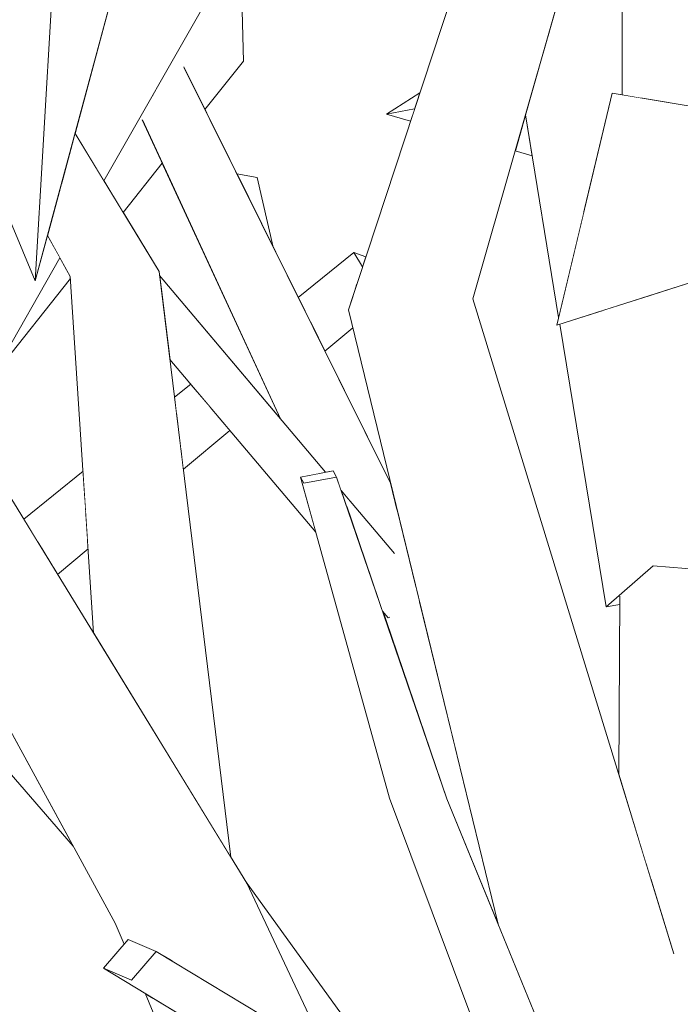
# Model space of a CAD drawing. Extents: x -289599 to -184549, y 66678 to 295474.
# Tile 279 of 656: x -263702 to -263645, y 71986 to 72071. Entities that reach past the tile are written whole.
import ezdxf

# ---------------------------------------------------------------- set-up
doc = ezdxf.new("R2010")
doc.units = 0
doc.header["$MEASUREMENT"] = 0
doc.linetypes.add('Wipeout_Contour', pattern=[1000, 0, -1000])
doc.layers.add('arch drzewa', color=8, linetype='Continuous')
doc.layers.add('arch drzewa_Nr_Pióra__4', color=8, linetype='Continuous', lineweight=9)

msp = doc.modelspace()

# ---------------------------------------------------------------- wipeouts: each hides what was drawn before it
at = {"color": 254, "linetype": 'Wipeout_Contour', "lineweight": 0, "ltscale": 1282225.363263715}
msp.add_wipeout([(-263644.902, 72085.694), (-263648.575, 72086.839), (-263648.314, 72064.423), (-263642.8, 72063.503)], dxfattribs=at).dxf.layer = 'arch drzewa'
at = {"color": 254, "linetype": 'Wipeout_Contour', "lineweight": 0, "ltscale": 1282476.393260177}
msp.add_wipeout([(-263741.5, 72049.632), (-263697.758, 71999.345), (-263710.206, 72022.162), (-263740.128, 72049.508)], dxfattribs=at).dxf.layer = 'arch drzewa'
at = {"color": 254, "linetype": 'Wipeout_Contour', "lineweight": 0, "ltscale": 1923250.236542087}
msp.add_wipeout([(-263641.851, 72049.109), (-263647.228, 72047.386), (-263645.547, 72032.965), (-263642.432, 72023.34), (-263644.389, 72023.036), (-263639.47, 71980.86)], dxfattribs=at).dxf.layer = 'arch drzewa'
at = {"color": 254, "linetype": 'Wipeout_Contour', "lineweight": 0, "ltscale": 1282202.520286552}
msp.add_wipeout([(-263668.952, 72002.316), (-263670.248, 72003.528), (-263656.571, 71969.706), (-263655.933, 71969.321)], dxfattribs=at).dxf.layer = 'arch drzewa'
at = {"color": 254, "linetype": 'Wipeout_Contour', "lineweight": 0, "ltscale": 1282321.613186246}
msp.add_wipeout([(-263690.535, 71990.19), (-263692.981, 71991.241), (-263695.141, 71988.74), (-263692.695, 71987.688)], dxfattribs=at).dxf.layer = 'arch drzewa'

# ---------------------------------------------------------------- next in the draw order: wipeouts: each hides what was drawn before it
at = {"color": 254, "linetype": 'Wipeout_Contour', "lineweight": 0, "ltscale": 1282235.970504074}
msp.add_wipeout([(-263648.936, 72086.952), (-263648.414, 72064.439), (-263648.314, 72064.423), (-263648.575, 72086.839)], dxfattribs=at).dxf.layer = 'arch drzewa'
at = {"color": 254, "linetype": 'Wipeout_Contour', "lineweight": 0, "ltscale": 1282196.370349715}
msp.add_wipeout([(-263648.105, 72047.105), (-263648.018, 72040.062), (-263645.547, 72032.965), (-263647.228, 72047.386)], dxfattribs=at).dxf.layer = 'arch drzewa'
at = {"color": 254, "linetype": 'Wipeout_Contour', "lineweight": 0, "ltscale": 2564287.823713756}
msp.add_wipeout([(-263644.389, 72023.036), (-263647.801, 72022.597), (-263647.476, 71996.392), (-263645.587, 71990.242), (-263647.052, 71985.132), (-263647.307, 71982.799), (-263647.285, 71981.06), (-263639.47, 71980.86)], dxfattribs=at).dxf.layer = 'arch drzewa'
at = {"color": 254, "linetype": 'Wipeout_Contour', "lineweight": 0, "ltscale": 961644.500887}
msp.add_wipeout([(-263656.571, 71969.706), (-263670.248, 72003.528), (-263657.897, 71970.506)], dxfattribs=at).dxf.layer = 'arch drzewa'

# ---------------------------------------------------------------- next in the draw order: wipeouts: each hides what was drawn before it
at = {"color": 254, "linetype": 'Wipeout_Contour', "lineweight": 0, "ltscale": 1282238.435359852}
msp.add_wipeout([(-263650.004, 72064.705), (-263648.414, 72064.439), (-263648.936, 72086.952), (-263649.975, 72087.276)], dxfattribs=at).dxf.layer = 'arch drzewa'
at = {"color": 254, "linetype": 'Wipeout_Contour', "lineweight": 0, "ltscale": 961653.265333}
msp.add_wipeout([(-263648.7, 72046.915), (-263648.018, 72040.062), (-263648.105, 72047.105)], dxfattribs=at).dxf.layer = 'arch drzewa'
at = {"color": 254, "linetype": 'Wipeout_Contour', "lineweight": 0, "ltscale": 1282168.272060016}
msp.add_wipeout([(-263647.801, 72022.597), (-263648.787, 72021.848), (-263647.901, 71997.775), (-263647.476, 71996.392)], dxfattribs=at).dxf.layer = 'arch drzewa'

# ---------------------------------------------------------------- next in the draw order: wipeouts: each hides what was drawn before it
at = {"color": 254, "linetype": 'Wipeout_Contour', "lineweight": 0, "ltscale": 1282174.583449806}
msp.add_wipeout([(-263650.212, 72021.09), (-263650.301, 72005.592), (-263647.901, 71997.775), (-263648.787, 72021.848)], dxfattribs=at).dxf.layer = 'arch drzewa'

# ---------------------------------------------------------------- next in the draw order: wipeouts: each hides what was drawn before it
at = {"color": 254, "linetype": 'Wipeout_Contour', "lineweight": 0, "ltscale": 2243787.243745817}
msp.add_wipeout([(-263668.952, 72002.316), (-263652.895, 71967.489), (-263652.072, 71966.993), (-263652.201, 71965.985), (-263649.766, 71960.704), (-263648.377, 71962.151), (-263665.244, 72003.473)], dxfattribs=at).dxf.layer = 'arch drzewa'

# ---------------------------------------------------------------- next in the draw order: wipeouts: each hides what was drawn before it
at = {"color": 254, "linetype": 'Wipeout_Contour', "lineweight": 0, "ltscale": 961636.555165}
msp.add_wipeout([(-263668.952, 72002.316), (-263655.933, 71969.321), (-263652.895, 71967.489)], dxfattribs=at).dxf.layer = 'arch drzewa'

# ---------------------------------------------------------------- next in the draw order: wipeouts: each hides what was drawn before it
at = {"color": 254, "linetype": 'Wipeout_Contour', "lineweight": 0, "ltscale": 961712.566547}
msp.add_wipeout([(-263668.952, 72002.316), (-263677.696, 72030.919), (-263677.992, 72031.464)], dxfattribs=at).dxf.layer = 'arch drzewa'
at = {"color": 254, "linetype": 'Wipeout_Contour', "lineweight": 0, "ltscale": 1923299.486358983}
msp.add_wipeout([(-263692.695, 71987.688), (-263652.621, 71963.521), (-263652.559, 71963.593), (-263652.201, 71965.985), (-263652.072, 71966.993), (-263690.535, 71990.19)], dxfattribs=at).dxf.layer = 'arch drzewa'

# ---------------------------------------------------------------- next in the draw order: wipeouts: each hides what was drawn before it
at = {"color": 254, "linetype": 'Wipeout_Contour', "lineweight": 0, "ltscale": 961699.12323}
msp.add_wipeout([(-263677.992, 72031.464), (-263670.248, 72003.528), (-263668.952, 72002.316)], dxfattribs=at).dxf.layer = 'arch drzewa'
at = {"color": 254, "linetype": 'Wipeout_Contour', "lineweight": 0, "ltscale": 1923481.068557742}
msp.add_wipeout([(-263692.054, 71994.472), (-263694.115, 71992.668), (-263693.253, 71990.927), (-263692.981, 71991.241), (-263690.535, 71990.19), (-263689.883, 71989.796)], dxfattribs=at).dxf.layer = 'arch drzewa'
at = {"color": 254, "linetype": 'Wipeout_Contour', "lineweight": 0, "ltscale": 1923309.337154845}
msp.add_wipeout([(-263695.141, 71988.74), (-263655.366, 71964.753), (-263654.396, 71964.328), (-263653.934, 71964.256), (-263652.636, 71963.527), (-263692.695, 71987.688)], dxfattribs=at).dxf.layer = 'arch drzewa'

# ---------------------------------------------------------------- next in the draw order: linework, layer by layer
at = {"layer": 'arch drzewa_Nr_Pióra__4', "linetype": 'Continuous'}
msp.add_line((-263692.695, 71987.688), (-263695.141, 71988.74), dxfattribs=at)

# ---------------------------------------------------------------- next in the draw order: wipeouts: each hides what was drawn before it
at = {"color": 254, "linetype": 'Wipeout_Contour', "lineweight": 0, "ltscale": 961706.41866}
msp.add_wipeout([(-263665.244, 72003.473), (-263674.863, 72031.464), (-263677.696, 72030.919)], dxfattribs=at).dxf.layer = 'arch drzewa'
at = {"color": 254, "linetype": 'Wipeout_Contour', "lineweight": 0, "ltscale": 961745.10642}
msp.add_wipeout([(-263693.253, 71990.927), (-263694.115, 71992.668), (-263693.335, 71990.832)], dxfattribs=at).dxf.layer = 'arch drzewa'

# ---------------------------------------------------------------- next in the draw order: linework, layer by layer
at = {"layer": 'arch drzewa_Nr_Pióra__4', "linetype": 'Continuous'}
msp.add_line((-263695.141, 71988.74), (-263692.981, 71991.241), dxfattribs=at)

# ---------------------------------------------------------------- next in the draw order: wipeouts: each hides what was drawn before it
at = {"color": 254, "linetype": 'Wipeout_Contour', "lineweight": 0, "ltscale": 961693.690035}
msp.add_wipeout([(-263677.696, 72030.919), (-263668.952, 72002.316), (-263665.244, 72003.473)], dxfattribs=at).dxf.layer = 'arch drzewa'

# ---------------------------------------------------------------- next in the draw order: wipeouts: each hides what was drawn before it
at = {"color": 254, "linetype": 'Wipeout_Contour', "lineweight": 0, "ltscale": 1282299.6817932}
msp.add_wipeout([(-263677.696, 72030.919), (-263674.863, 72031.464), (-263675.159, 72032.009), (-263677.992, 72031.464)], dxfattribs=at).dxf.layer = 'arch drzewa'
at = {"color": 254, "linetype": 'Wipeout_Contour', "lineweight": 0, "ltscale": 961686.557675}
msp.add_wipeout([(-263667.644, 72020.664), (-263669.377, 72020.616), (-263664.477, 72007.676)], dxfattribs=at).dxf.layer = 'arch drzewa'

# ---------------------------------------------------------------- next in the draw order: wipeouts: each hides what was drawn before it
at = {"color": 254, "linetype": 'Wipeout_Contour', "lineweight": 0, "ltscale": 1282328.312917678}
msp.add_wipeout([(-263690.55, 72064.88), (-263669.553, 72028.49), (-263670.15, 72030.94), (-263688.131, 72067.116)], dxfattribs=at).dxf.layer = 'arch drzewa'
at = {"color": 254, "linetype": 'Wipeout_Contour', "lineweight": 0, "ltscale": 1282227.055290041}
msp.add_wipeout([(-263664.477, 72007.676), (-263669.377, 72020.616), (-263663.162, 71998.37), (-263660.793, 71992.567)], dxfattribs=at).dxf.layer = 'arch drzewa'

# ---------------------------------------------------------------- next in the draw order: wipeouts: each hides what was drawn before it
at = {"color": 254, "linetype": 'Wipeout_Contour', "lineweight": 0, "ltscale": 1923465.125476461}
msp.add_wipeout([(-263690.8, 72064.67), (-263673.577, 72029.253), (-263669.985, 72025.001), (-263668.032, 72022.253), (-263669.553, 72028.49), (-263690.55, 72064.88)], dxfattribs=at).dxf.layer = 'arch drzewa'
at = {"color": 254, "linetype": 'Wipeout_Contour', "lineweight": 0, "ltscale": 2243940.247028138}
msp.add_wipeout([(-263670.853, 72019.795), (-263665.244, 72003.473), (-263663.162, 71998.37), (-263669.377, 72020.616), (-263670.352, 72020.088), (-263670.299, 72019.241), (-263670.359, 72019.21)], dxfattribs=at).dxf.layer = 'arch drzewa'
at = {"color": 254, "linetype": 'Wipeout_Contour', "lineweight": 0, "ltscale": 1282259.99346631}
msp.add_wipeout([(-263682.768, 71996.316), (-263682.657, 71996.135), (-263675.595, 71981.179), (-263668.953, 71977.174)], dxfattribs=at).dxf.layer = 'arch drzewa'

# ---------------------------------------------------------------- next in the draw order: wipeouts: each hides what was drawn before it
at = {"color": 254, "linetype": 'Wipeout_Contour', "lineweight": 0, "ltscale": 2244060.932350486}
msp.add_wipeout([(-263691.605, 72062.761), (-263675.365, 72031.97), (-263675.159, 72032.009), (-263674.863, 72031.464), (-263674.464, 72030.303), (-263673.577, 72029.253), (-263690.8, 72064.67)], dxfattribs=at).dxf.layer = 'arch drzewa'
at = {"color": 254, "linetype": 'Wipeout_Contour', "lineweight": 0, "ltscale": 1282259.493873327}
msp.add_wipeout([(-263667.681, 72020.814), (-263670.113, 72022.131), (-263669.377, 72020.616), (-263667.644, 72020.664)], dxfattribs=at).dxf.layer = 'arch drzewa'
at = {"color": 254, "linetype": 'Wipeout_Contour', "lineweight": 0, "ltscale": 961664.822804}
msp.add_wipeout([(-263687.157, 71983.925), (-263690.906, 71986.186), (-263647.445, 71898.401)], dxfattribs=at).dxf.layer = 'arch drzewa'

# ---------------------------------------------------------------- next in the draw order: wipeouts: each hides what was drawn before it
at = {"color": 254, "linetype": 'Wipeout_Contour', "lineweight": 0, "ltscale": 1602922.765334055}
msp.add_wipeout([(-263691.605, 72062.761), (-263691.744, 72062.509), (-263679.717, 72036.522), (-263675.801, 72031.886), (-263675.365, 72031.97)], dxfattribs=at).dxf.layer = 'arch drzewa'
at = {"color": 254, "linetype": 'Wipeout_Contour', "lineweight": 0, "ltscale": 961697.962505}
msp.add_wipeout([(-263669.377, 72020.616), (-263670.113, 72022.131), (-263670.101, 72021.989)], dxfattribs=at).dxf.layer = 'arch drzewa'
at = {"color": 254, "linetype": 'Wipeout_Contour', "lineweight": 0, "ltscale": 2564266.024938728}
msp.add_wipeout([(-263691.517, 71986.555), (-263655.086, 71900.815), (-263654.739, 71907.32), (-263652.048, 71903.15), (-263649.04, 71900.142), (-263648.434, 71897.851), (-263647.445, 71898.401), (-263690.906, 71986.186)], dxfattribs=at).dxf.layer = 'arch drzewa'

# ---------------------------------------------------------------- next in the draw order: linework, layer by layer
at = {"layer": 'arch drzewa_Nr_Pióra__4', "linetype": 'Continuous'}
msp.add_line((-263675.159, 72032.009), (-263674.863, 72031.464), dxfattribs=at)

# ---------------------------------------------------------------- next in the draw order: wipeouts: each hides what was drawn before it
at = {"color": 254, "linetype": 'Wipeout_Contour', "lineweight": 0, "ltscale": 1282334.29152425}
msp.add_wipeout([(-263675.801, 72031.886), (-263690.249, 72048.99), (-263690.14, 72048.104), (-263676.351, 72031.78)], dxfattribs=at).dxf.layer = 'arch drzewa'
at = {"color": 254, "linetype": 'Wipeout_Contour', "lineweight": 0, "ltscale": 961697.763437}
msp.add_wipeout([(-263670.101, 72021.989), (-263670.352, 72020.088), (-263669.377, 72020.616)], dxfattribs=at).dxf.layer = 'arch drzewa'
at = {"color": 254, "linetype": 'Wipeout_Contour', "lineweight": 0, "ltscale": 1282291.285330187}
msp.add_wipeout([(-263692.054, 71994.472), (-263689.053, 71989.295), (-263675.595, 71981.179), (-263682.657, 71996.135)], dxfattribs=at).dxf.layer = 'arch drzewa'

# ---------------------------------------------------------------- next in the draw order: wipeouts: each hides what was drawn before it
at = {"color": 254, "linetype": 'Wipeout_Contour', "lineweight": 0, "ltscale": 1602907.955195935}
msp.add_wipeout([(-263690.14, 72048.104), (-263689.354, 72041.696), (-263676.665, 72026.675), (-263677.992, 72031.464), (-263676.351, 72031.78)], dxfattribs=at).dxf.layer = 'arch drzewa'
at = {"color": 254, "linetype": 'Wipeout_Contour', "lineweight": 0, "ltscale": 1602840.753550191}
msp.add_wipeout([(-263669.985, 72025.001), (-263674.464, 72030.303), (-263674.025, 72029.026), (-263667.922, 72021.801), (-263668.032, 72022.253)], dxfattribs=at).dxf.layer = 'arch drzewa'
at = {"color": 254, "linetype": 'Wipeout_Contour', "lineweight": 0, "ltscale": 961735.318405}
msp.add_wipeout([(-263689.053, 71989.295), (-263692.054, 71994.472), (-263689.883, 71989.796)], dxfattribs=at).dxf.layer = 'arch drzewa'

# ---------------------------------------------------------------- next in the draw order: linework, layer by layer
at = {"layer": 'arch drzewa_Nr_Pióra__4', "linetype": 'Continuous'}
for p, q in [((-263677.992, 72031.464), (-263675.159, 72032.009)), ((-263677.696, 72030.919), (-263677.992, 72031.464)), ((-263674.863, 72031.464), (-263677.696, 72030.919)), ((-263692.981, 71991.241), (-263690.535, 71990.19)), ((-263690.535, 71990.19), (-263692.695, 71987.688))]:
    msp.add_line(p, q, dxfattribs=at)

# ---------------------------------------------------------------- next in the draw order: wipeouts: each hides what was drawn before it
at = {"color": 254, "linetype": 'Wipeout_Contour', "lineweight": 0, "ltscale": 1282337.780118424}
msp.add_wipeout([(-263690.294, 72049.354), (-263693.927, 72048.894), (-263684.239, 71998.717), (-263684.038, 71998.388)], dxfattribs=at).dxf.layer = 'arch drzewa'
at = {"color": 254, "linetype": 'Wipeout_Contour', "lineweight": 0, "ltscale": 2885098.132022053}
msp.add_wipeout([(-263674.025, 72029.026), (-263670.853, 72019.795), (-263670.359, 72019.21), (-263670.299, 72019.241), (-263670.352, 72020.088), (-263670.101, 72021.989), (-263670.113, 72022.131), (-263667.681, 72020.814), (-263667.922, 72021.801)], dxfattribs=at).dxf.layer = 'arch drzewa'

# ---------------------------------------------------------------- next in the draw order: wipeouts: each hides what was drawn before it
at = {"color": 254, "linetype": 'Wipeout_Contour', "lineweight": 0, "ltscale": 961798.158449}
msp.add_wipeout([(-263697.601, 72061.36), (-263697.906, 72060.229), (-263690.294, 72049.354)], dxfattribs=at).dxf.layer = 'arch drzewa'
at = {"color": 254, "linetype": 'Wipeout_Contour', "lineweight": 0, "ltscale": 961751.564563}
msp.add_wipeout([(-263684.239, 71998.717), (-263693.927, 72048.894), (-263689.135, 72006.705)], dxfattribs=at).dxf.layer = 'arch drzewa'
at = {"color": 254, "linetype": 'Wipeout_Contour', "lineweight": 0, "ltscale": 1282209.438705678}
msp.add_wipeout([(-263663.006, 72046.961), (-263671.804, 72044.212), (-263647.052, 71985.132), (-263645.587, 71990.242)], dxfattribs=at).dxf.layer = 'arch drzewa'

# ---------------------------------------------------------------- next in the draw order: wipeouts: each hides what was drawn before it
at = {"color": 254, "linetype": 'Wipeout_Contour', "lineweight": 0, "ltscale": 2885099.475605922}
msp.add_wipeout([(-263663.006, 72046.961), (-263651.349, 72087.704), (-263655.696, 72089.06), (-263657.548, 72078.395), (-263654.821, 72078.587), (-263654.738, 72078.607), (-263654.551, 72077.644), (-263655.179, 72077.502), (-263657.724, 72077.377)], dxfattribs=at).dxf.layer = 'arch drzewa'
at = {"color": 254, "linetype": 'Wipeout_Contour', "lineweight": 0, "ltscale": 1282360.536055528}
msp.add_wipeout([(-263698.014, 72048.9), (-263690.356, 72008.697), (-263689.135, 72006.705), (-263693.927, 72048.894)], dxfattribs=at).dxf.layer = 'arch drzewa'
at = {"color": 254, "linetype": 'Wipeout_Contour', "lineweight": 0, "ltscale": 3205372.44971677}
msp.add_wipeout([(-263647.052, 71985.132), (-263671.804, 72044.212), (-263648.886, 71963.399), (-263648.377, 71962.151), (-263644.631, 71966.052), (-263647.358, 71980.342), (-263647.349, 71980.795), (-263647.362, 71981.083), (-263647.322, 71982.064), (-263647.307, 71982.799)], dxfattribs=at).dxf.layer = 'arch drzewa'

# ---------------------------------------------------------------- next in the draw order: wipeouts: each hides what was drawn before it
at = {"color": 254, "linetype": 'Wipeout_Contour', "lineweight": 0, "ltscale": 1282251.875548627}
msp.add_wipeout([(-263651.349, 72087.704), (-263653.522, 72080.11), (-263649.999, 72068.955), (-263649.975, 72087.276)], dxfattribs=at).dxf.layer = 'arch drzewa'
at = {"color": 254, "linetype": 'Wipeout_Contour', "lineweight": 0, "ltscale": 961773.138686}
msp.add_wipeout([(-263690.356, 72008.697), (-263698.014, 72048.9), (-263695.994, 72017.897)], dxfattribs=at).dxf.layer = 'arch drzewa'
at = {"color": 254, "linetype": 'Wipeout_Contour', "lineweight": 0, "ltscale": 1282213.307457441}
msp.add_wipeout([(-263671.804, 72044.212), (-263673.826, 72046.012), (-263649.468, 71964.823), (-263648.886, 71963.399)], dxfattribs=at).dxf.layer = 'arch drzewa'

# ---------------------------------------------------------------- next in the draw order: wipeouts: each hides what was drawn before it
at = {"color": 254, "linetype": 'Wipeout_Contour', "lineweight": 0, "ltscale": 1282394.382636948}
msp.add_wipeout([(-263697.906, 72060.229), (-263698.774, 72057.019), (-263693.927, 72048.894), (-263690.294, 72049.354)], dxfattribs=at).dxf.layer = 'arch drzewa'
at = {"color": 254, "linetype": 'Wipeout_Contour', "lineweight": 0, "ltscale": 961830.850889}
msp.add_wipeout([(-263724.139, 72048.067), (-263692.054, 71994.472), (-263723.939, 72048.049)], dxfattribs=at).dxf.layer = 'arch drzewa'
at = {"color": 254, "linetype": 'Wipeout_Contour', "lineweight": 0, "ltscale": 961658.40956}
msp.add_wipeout([(-263649.468, 71964.823), (-263673.826, 72046.012), (-263660.793, 71992.567)], dxfattribs=at).dxf.layer = 'arch drzewa'

# ---------------------------------------------------------------- next in the draw order: linework, layer by layer
at = {"layer": 'arch drzewa_Nr_Pióra__4', "linetype": 'Continuous'}
for p, q in [((-263670.248, 72003.528), (-263677.992, 72031.464)), ((-263665.244, 72003.473), (-263674.863, 72031.464)), ((-263669.824, 72024.81), (-263674.464, 72030.303)), ((-263670.359, 72019.21), (-263670.853, 72019.795)), ((-263670.209, 72019.287), (-263670.359, 72019.21)), ((-263657.897, 71970.506), (-263670.248, 72003.528)), ((-263648.377, 71962.151), (-263665.244, 72003.473)), ((-263651.825, 71966.844), (-263690.535, 71990.19)), ((-263655.299, 71964.712), (-263695.141, 71988.74)), ((-263655.086, 71900.815), (-263691.517, 71986.555))]:
    msp.add_line(p, q, dxfattribs=at)

# ---------------------------------------------------------------- next in the draw order: wipeouts: each hides what was drawn before it
at = {"color": 254, "linetype": 'Wipeout_Contour', "lineweight": 0, "ltscale": 2243988.744727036}
msp.add_wipeout([(-263657.856, 72089.733), (-263671.804, 72044.212), (-263663.006, 72046.961), (-263657.724, 72077.377), (-263660.502, 72077.338), (-263657.548, 72078.395), (-263655.696, 72089.06)], dxfattribs=at).dxf.layer = 'arch drzewa'
at = {"color": 254, "linetype": 'Wipeout_Contour', "lineweight": 0, "ltscale": 961801.671}
msp.add_wipeout([(-263698.774, 72057.019), (-263698.926, 72056.453), (-263693.927, 72048.894)], dxfattribs=at).dxf.layer = 'arch drzewa'
at = {"color": 254, "linetype": 'Wipeout_Contour', "lineweight": 0, "ltscale": 1282414.000477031}
msp.add_wipeout([(-263724.139, 72048.067), (-263724.351, 72048.086), (-263694.115, 71992.668), (-263692.054, 71994.472)], dxfattribs=at).dxf.layer = 'arch drzewa'
at = {"color": 254, "linetype": 'Wipeout_Contour', "lineweight": 0, "ltscale": 1923286.02565478}
msp.add_wipeout([(-263651.704, 72045.952), (-263647.313, 72023.748), (-263642.432, 72023.34), (-263645.547, 72032.965), (-263648.018, 72040.062), (-263648.7, 72046.915)], dxfattribs=at).dxf.layer = 'arch drzewa'

# ---------------------------------------------------------------- next in the draw order: linework, layer by layer
at = {"layer": 'arch drzewa_Nr_Pióra__4', "linetype": 'Continuous'}
msp.add_line((-263693.335, 71990.832), (-263694.115, 71992.668), dxfattribs=at)

# ---------------------------------------------------------------- next in the draw order: wipeouts: each hides what was drawn before it
at = {"color": 254, "linetype": 'Wipeout_Contour', "lineweight": 0, "ltscale": 2564580.581726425}
msp.add_wipeout([(-263662.334, 72076.85), (-263671.804, 72044.212), (-263657.856, 72089.733), (-263658.534, 72089.945), (-263660.984, 72081.502), (-263661.416, 72079.041), (-263661.457, 72078.917), (-263661.954, 72077.115)], dxfattribs=at).dxf.layer = 'arch drzewa'
at = {"color": 254, "linetype": 'Wipeout_Contour', "lineweight": 0, "ltscale": 1923363.560402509}
msp.add_wipeout([(-263656.441, 72069.906), (-263653.371, 72054.381), (-263650.862, 72064.848), (-263650.004, 72064.705), (-263649.999, 72068.955), (-263653.522, 72080.11)], dxfattribs=at).dxf.layer = 'arch drzewa'
at = {"color": 254, "linetype": 'Wipeout_Contour', "lineweight": 0, "ltscale": 1282401.62717564}
msp.add_wipeout([(-263698.926, 72056.453), (-263699.999, 72052.485), (-263698.014, 72048.9), (-263693.927, 72048.894)], dxfattribs=at).dxf.layer = 'arch drzewa'
at = {"color": 254, "linetype": 'Wipeout_Contour', "lineweight": 0, "ltscale": 961653.915803}
msp.add_wipeout([(-263652.021, 72045.85), (-263647.313, 72023.748), (-263651.704, 72045.952)], dxfattribs=at).dxf.layer = 'arch drzewa'

# ---------------------------------------------------------------- next in the draw order: wipeouts: each hides what was drawn before it
at = {"color": 254, "linetype": 'Wipeout_Contour', "lineweight": 0, "ltscale": 1602869.795904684}
msp.add_wipeout([(-263673.826, 72046.012), (-263671.804, 72044.212), (-263662.334, 72076.85), (-263663.143, 72076.478), (-263663.791, 72076.444)], dxfattribs=at).dxf.layer = 'arch drzewa'
at = {"color": 254, "linetype": 'Wipeout_Contour', "lineweight": 0, "ltscale": 1282246.796064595}
msp.add_wipeout([(-263656.441, 72069.906), (-263656.845, 72068.494), (-263653.619, 72053.348), (-263653.371, 72054.381)], dxfattribs=at).dxf.layer = 'arch drzewa'
at = {"color": 254, "linetype": 'Wipeout_Contour', "lineweight": 0, "ltscale": 1603060.012235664}
msp.add_wipeout([(-263723.784, 72048.035), (-263682.657, 71996.135), (-263717.566, 72053.096), (-263719.642, 72051.779), (-263720.611, 72047.749)], dxfattribs=at).dxf.layer = 'arch drzewa'

# ---------------------------------------------------------------- next in the draw order: wipeouts: each hides what was drawn before it
at = {"color": 254, "linetype": 'Wipeout_Contour', "lineweight": 0, "ltscale": 1282246.774299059}
msp.add_wipeout([(-263658.426, 72062.966), (-263655.536, 72045.35), (-263653.619, 72053.348), (-263656.845, 72068.494)], dxfattribs=at).dxf.layer = 'arch drzewa'
at = {"color": 254, "linetype": 'Wipeout_Contour', "lineweight": 0, "ltscale": 961726.994495}
msp.add_wipeout([(-263670.519, 72063.04), (-263668.411, 72062.435), (-263668.061, 72063.495)], dxfattribs=at).dxf.layer = 'arch drzewa'
at = {"color": 254, "linetype": 'Wipeout_Contour', "lineweight": 0, "ltscale": 1602883.328957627}
msp.add_wipeout([(-263673.122, 72048.147), (-263676.93, 72044.58), (-263675.861, 72042.43), (-263673.444, 72044.448), (-263673.826, 72046.012)], dxfattribs=at).dxf.layer = 'arch drzewa'
at = {"color": 254, "linetype": 'Wipeout_Contour', "lineweight": 0, "ltscale": 1282402.838196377}
msp.add_wipeout([(-263723.784, 72048.035), (-263723.939, 72048.049), (-263692.054, 71994.472), (-263682.657, 71996.135)], dxfattribs=at).dxf.layer = 'arch drzewa'

# ---------------------------------------------------------------- next in the draw order: linework, layer by layer
at = {"layer": 'arch drzewa_Nr_Pióra__4', "linetype": 'Continuous'}
for p, q in [((-263668.953, 71977.174), (-263682.768, 71996.316)), ((-263675.595, 71981.179), (-263682.657, 71996.135))]:
    msp.add_line(p, q, dxfattribs=at)

# ---------------------------------------------------------------- next in the draw order: wipeouts: each hides what was drawn before it
at = {"color": 254, "linetype": 'Wipeout_Contour', "lineweight": 0, "ltscale": 961726.721769}
msp.add_wipeout([(-263670.519, 72063.04), (-263668.061, 72063.495), (-263667.597, 72064.902)], dxfattribs=at).dxf.layer = 'arch drzewa'
at = {"color": 254, "linetype": 'Wipeout_Contour', "lineweight": 0, "ltscale": 961694.542074}
msp.add_wipeout([(-263658.426, 72062.966), (-263659.324, 72059.83), (-263657.842, 72059.405)], dxfattribs=at).dxf.layer = 'arch drzewa'
at = {"color": 254, "linetype": 'Wipeout_Contour', "lineweight": 0, "ltscale": 1602956.105301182}
msp.add_wipeout([(-263693.42, 72054.491), (-263690.294, 72049.354), (-263690.249, 72048.99), (-263679.717, 72036.522), (-263690.015, 72058.772)], dxfattribs=at).dxf.layer = 'arch drzewa'
at = {"color": 254, "linetype": 'Wipeout_Contour', "lineweight": 0, "ltscale": 1282309.310815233}
msp.add_wipeout([(-263673.079, 72048.276), (-263677.095, 72044.912), (-263676.93, 72044.58), (-263673.122, 72048.147)], dxfattribs=at).dxf.layer = 'arch drzewa'
at = {"color": 254, "linetype": 'Wipeout_Contour', "lineweight": 0, "ltscale": 1282205.36057319}
msp.add_wipeout([(-263655.438, 72044.756), (-263651.407, 72020.189), (-263647.313, 72023.748), (-263652.021, 72045.85)], dxfattribs=at).dxf.layer = 'arch drzewa'
at = {"color": 254, "linetype": 'Wipeout_Contour', "lineweight": 0, "ltscale": 1282375.960782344}
msp.add_wipeout([(-263696.536, 72026.214), (-263699.43, 72023.503), (-263699.121, 72022.999), (-263696.471, 72025.212)], dxfattribs=at).dxf.layer = 'arch drzewa'

# ---------------------------------------------------------------- next in the draw order: linework, layer by layer
at = {"layer": 'arch drzewa_Nr_Pióra__4', "linetype": 'Continuous'}
for p, q in [((-263667.597, 72064.902), (-263670.519, 72063.04)), ((-263668.061, 72063.495), (-263670.519, 72063.04)), ((-263670.519, 72063.04), (-263668.411, 72062.435)), ((-263659.324, 72059.83), (-263657.842, 72059.405)), ((-263675.861, 72042.43), (-263673.444, 72044.448))]:
    msp.add_line(p, q, dxfattribs=at)

# ---------------------------------------------------------------- next in the draw order: wipeouts: each hides what was drawn before it
at = {"color": 254, "linetype": 'Wipeout_Contour', "lineweight": 0, "ltscale": 1282435.319261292}
msp.add_wipeout([(-263687.723, 72097.922), (-263712.897, 72076.732), (-263701.064, 72048.542), (-263699.417, 72076.732)], dxfattribs=at).dxf.layer = 'arch drzewa'
at = {"color": 254, "linetype": 'Wipeout_Contour', "lineweight": 0, "ltscale": 961636.041636}
msp.add_wipeout([(-263655.698, 72044.672), (-263612.63, 72058.471), (-263650.862, 72064.848)], dxfattribs=at).dxf.layer = 'arch drzewa'
at = {"color": 254, "linetype": 'Wipeout_Contour', "lineweight": 0, "ltscale": 961758.760109}
msp.add_wipeout([(-263681.764, 72057.535), (-263683.526, 72057.85), (-263680.359, 72051.478)], dxfattribs=at).dxf.layer = 'arch drzewa'
at = {"color": 254, "linetype": 'Wipeout_Contour', "lineweight": 0, "ltscale": 1602887.967224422}
msp.add_wipeout([(-263673.34, 72051.008), (-263678.001, 72046.735), (-263677.095, 72044.912), (-263673.079, 72048.276), (-263672.597, 72049.739)], dxfattribs=at).dxf.layer = 'arch drzewa'
at = {"color": 254, "linetype": 'Wipeout_Contour', "lineweight": 0, "ltscale": 1282341.555489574}
msp.add_wipeout([(-263688.39, 72033.845), (-263688.18, 72032.138), (-263684.135, 72035.518), (-263685.225, 72036.809)], dxfattribs=at).dxf.layer = 'arch drzewa'
at = {"color": 254, "linetype": 'Wipeout_Contour', "lineweight": 0, "ltscale": 1282379.072893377}
msp.add_wipeout([(-263696.685, 72028.502), (-263700.523, 72025.287), (-263699.43, 72023.503), (-263696.536, 72026.214)], dxfattribs=at).dxf.layer = 'arch drzewa'
at = {"color": 254, "linetype": 'Wipeout_Contour', "lineweight": 0, "ltscale": 2564358.184902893}
msp.add_wipeout([(-263651.407, 72020.189), (-263650.216, 72020.38), (-263650.212, 72021.09), (-263648.787, 72021.848), (-263647.801, 72022.597), (-263644.389, 72023.036), (-263642.432, 72023.34), (-263647.313, 72023.748)], dxfattribs=at).dxf.layer = 'arch drzewa'

# ---------------------------------------------------------------- next in the draw order: linework, layer by layer
at = {"layer": 'arch drzewa_Nr_Pióra__4', "linetype": 'Continuous'}
for p, q in [((-263663.006, 72046.961), (-263651.349, 72087.704)), ((-263650.004, 72064.705), (-263649.975, 72087.276)), ((-263655.698, 72044.672), (-263650.862, 72064.848)), ((-263650.862, 72064.848), (-263612.63, 72058.471)), ((-263655.536, 72045.35), (-263658.426, 72062.966)), ((-263612.63, 72058.471), (-263655.698, 72044.672)), ((-263680.359, 72051.478), (-263681.764, 72057.535)), ((-263645.508, 71989.985), (-263663.006, 72046.961)), ((-263660.793, 71992.567), (-263673.826, 72046.012)), ((-263651.407, 72020.189), (-263655.438, 72044.756)), ((-263647.313, 72023.748), (-263651.407, 72020.189)), ((-263642.319, 72023.331), (-263647.313, 72023.748)), ((-263650.301, 72005.592), (-263650.212, 72021.117)), ((-263651.407, 72020.189), (-263650.216, 72020.38))]:
    msp.add_line(p, q, dxfattribs=at)

# ---------------------------------------------------------------- next in the draw order: wipeouts: each hides what was drawn before it
at = {"color": 254, "linetype": 'Wipeout_Contour', "lineweight": 0, "ltscale": 961813.451139}
msp.add_wipeout([(-263701.064, 72048.542), (-263687.723, 72097.922), (-263699.417, 72076.732)], dxfattribs=at).dxf.layer = 'arch drzewa'
at = {"color": 254, "linetype": 'Wipeout_Contour', "lineweight": 0, "ltscale": 961736.958546}
msp.add_wipeout([(-263673.34, 72051.008), (-263678.182, 72047.099), (-263678.001, 72046.735)], dxfattribs=at).dxf.layer = 'arch drzewa'
at = {"color": 254, "linetype": 'Wipeout_Contour', "lineweight": 0, "ltscale": 1282344.99147137}
msp.add_wipeout([(-263685.865, 72037.566), (-263688.569, 72035.301), (-263688.39, 72033.845), (-263685.225, 72036.809)], dxfattribs=at).dxf.layer = 'arch drzewa'
at = {"color": 254, "linetype": 'Wipeout_Contour', "lineweight": 0, "ltscale": 1282381.865479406}
msp.add_wipeout([(-263696.753, 72029.545), (-263700.838, 72025.8), (-263700.523, 72025.287), (-263696.685, 72028.502)], dxfattribs=at).dxf.layer = 'arch drzewa'

# ---------------------------------------------------------------- next in the draw order: linework, layer by layer
at = {"layer": 'arch drzewa_Nr_Pióra__4', "linetype": 'Continuous'}
msp.add_line((-263699.121, 72022.999), (-263696.471, 72025.212), dxfattribs=at)

# ---------------------------------------------------------------- next in the draw order: wipeouts: each hides what was drawn before it
at = {"color": 254, "linetype": 'Wipeout_Contour', "lineweight": 0, "ltscale": 3526550.305865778}
msp.add_wipeout([(-263683.195, 72078.089), (-263695.09, 72057.234), (-263693.42, 72054.491), (-263690.015, 72058.772), (-263691.744, 72062.509), (-263691.605, 72062.761), (-263690.8, 72064.67), (-263690.55, 72064.88), (-263688.131, 72067.116), (-263686.303, 72063.438), (-263682.962, 72067.639)], dxfattribs=at).dxf.layer = 'arch drzewa'
at = {"color": 254, "linetype": 'Wipeout_Contour', "lineweight": 0, "ltscale": 961728.462844}
msp.add_wipeout([(-263673.34, 72051.008), (-263672.597, 72049.739), (-263672.31, 72050.61)], dxfattribs=at).dxf.layer = 'arch drzewa'
at = {"color": 254, "linetype": 'Wipeout_Contour', "lineweight": 0, "ltscale": 1282407.300139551}
msp.add_wipeout([(-263698.915, 72050.527), (-263704.846, 72040.129), (-263698.003, 72048.73), (-263698.014, 72048.9)], dxfattribs=at).dxf.layer = 'arch drzewa'
at = {"color": 254, "linetype": 'Wipeout_Contour', "lineweight": 0, "ltscale": 1282347.960901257}
msp.add_wipeout([(-263688.761, 72036.871), (-263688.569, 72035.301), (-263685.865, 72037.566), (-263686.798, 72038.671)], dxfattribs=at).dxf.layer = 'arch drzewa'
at = {"color": 254, "linetype": 'Wipeout_Contour', "lineweight": 0, "ltscale": 1282385.222677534}
msp.add_wipeout([(-263696.911, 72031.975), (-263702.07, 72027.81), (-263700.838, 72025.8), (-263696.753, 72029.545)], dxfattribs=at).dxf.layer = 'arch drzewa'

# ---------------------------------------------------------------- next in the draw order: linework, layer by layer
at = {"layer": 'arch drzewa_Nr_Pióra__4', "linetype": 'Continuous'}
for p, q in [((-263673.826, 72046.012), (-263663.791, 72076.444)), ((-263678.182, 72047.099), (-263673.34, 72051.008)), ((-263672.597, 72049.739), (-263673.34, 72051.008)), ((-263673.34, 72051.008), (-263672.31, 72050.61)), ((-263695.994, 72017.897), (-263698.014, 72048.9)), ((-263688.18, 72032.138), (-263684.135, 72035.518)), ((-263702.07, 72027.81), (-263696.911, 72031.975))]:
    msp.add_line(p, q, dxfattribs=at)

# ---------------------------------------------------------------- next in the draw order: wipeouts: each hides what was drawn before it
at = {"color": 254, "linetype": 'Wipeout_Contour', "lineweight": 0, "ltscale": 1282397.404176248}
msp.add_wipeout([(-263697.601, 72061.36), (-263695.09, 72057.234), (-263683.195, 72078.089), (-263693.978, 72074.768)], dxfattribs=at).dxf.layer = 'arch drzewa'
at = {"color": 254, "linetype": 'Wipeout_Contour', "lineweight": 0, "ltscale": 1923653.160387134}
msp.add_wipeout([(-263717.123, 72067.639), (-263704.846, 72040.129), (-263698.915, 72050.527), (-263699.999, 72052.485), (-263701.064, 72048.542), (-263710, 72069.833)], dxfattribs=at).dxf.layer = 'arch drzewa'
at = {"color": 254, "linetype": 'Wipeout_Contour', "lineweight": 0, "ltscale": 1282351.237486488}
msp.add_wipeout([(-263687.537, 72039.545), (-263688.95, 72038.404), (-263688.761, 72036.871), (-263686.798, 72038.671)], dxfattribs=at).dxf.layer = 'arch drzewa'

# ---------------------------------------------------------------- next in the draw order: linework, layer by layer
at = {"layer": 'arch drzewa_Nr_Pióra__4', "linetype": 'Continuous'}
for p, q in [((-263687.723, 72097.922), (-263701.064, 72048.542)), ((-263683.195, 72078.089), (-263695.09, 72057.234)), ((-263682.962, 72067.639), (-263683.195, 72078.089)), ((-263701.064, 72048.542), (-263712.897, 72076.732)), ((-263701.064, 72048.542), (-263699.417, 72076.732)), ((-263670.15, 72030.94), (-263688.142, 72067.138)), ((-263686.303, 72063.438), (-263682.962, 72067.639)), ((-263679.717, 72036.522), (-263691.754, 72062.531)), ((-263690.294, 72049.354), (-263697.601, 72061.36)), ((-263693.42, 72054.491), (-263690.015, 72058.772)), ((-263681.764, 72057.535), (-263683.526, 72057.85)), ((-263682.657, 71996.135), (-263717.566, 72053.096)), ((-263698.014, 72048.9), (-263699.999, 72052.485)), ((-263698.915, 72050.527), (-263704.846, 72040.129)), ((-263697.758, 71999.345), (-263741.5, 72049.632)), ((-263684.038, 71998.388), (-263690.294, 72049.354)), ((-263704.846, 72040.129), (-263698.003, 72048.73)), ((-263675.801, 72031.886), (-263690.249, 72048.99)), ((-263694.115, 71992.668), (-263724.351, 72048.086)), ((-263676.665, 72026.675), (-263689.354, 72041.696)), ((-263688.95, 72038.404), (-263687.537, 72039.545))]:
    msp.add_line(p, q, dxfattribs=at)

doc.saveas('drawing.dxf')
